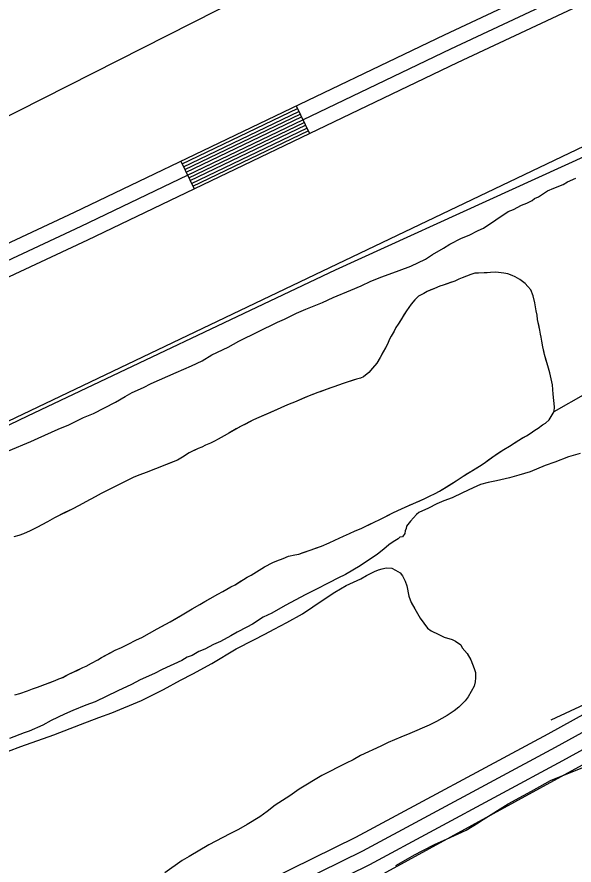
# Model space of a CAD drawing. Extents: x 3192986 to 3230865, y 867483 to 892886.
# Drawn here: x 3204832 to 3205376, y 886437 to 887266 of the extents above; entities that cross this region are included whole.
import ezdxf

# ---------------------------------------------------------------- set-up
doc = ezdxf.new("R2010")
doc.units = 0
for name, color, linetype in [('V-LEVE-TOET', 7, 'Continuous'), ('V-ROAD-CNTR', 7, 'Continuous'), ('V-SITE-VEGE', 7, 'Continuous'), ('V-TOPO-SHOR', 7, 'Continuous')]:
    doc.layers.add(name, color=color, linetype=linetype)

msp = doc.modelspace()

# ---------------------------------------------------------------- linework, layer by layer
at = {"layer": 'V-LEVE-TOET'}
for points in [[(3205294.5, 887408.1), (3204273.99, 886890.31), (3203988.11, 886748.28), (3203680.82, 886602.88), (3203518.4, 886525.56), (3203418.5, 886477.98), (3203357.78, 886450.49), (3203297.38, 886433.35), (3203216.98, 886420.86), (3203126.64, 886422.48), (3203009.08, 886437.04), (3202531, 886671.67), (3201952.9, 886948.52), (3201388.1, 887227.27), (3201255.84, 887288.33), (3200830.78, 887487.36), (3200337.32, 887727.07)], [(3200993.8, 887097.79), (3201537.68, 886850.2), (3202286.32, 886503.04), (3202750.8, 886294.16), (3202815.66, 886269.14), (3202931.84, 886228.14), (3202983.41, 886220.22), (3203056.23, 886211.07), (3203152.25, 886206.97), (3203230.07, 886210.33), (3203350.24, 886224.47), (3203461.72, 886255.01), (3203583.43, 886300.19), (3203951.65, 886461.57), (3204386.52, 886656), (3204842.32, 886875.7), (3205143.19, 887018.42), (3205488.85, 887176.45)]]:
    msp.add_lwpolyline(points, dxfattribs=at)
at = {"layer": 'V-ROAD-CNTR'}
for p, q in [((3205104.72, 887178.85), (3205117.71, 887151.8)), ((3204992.03, 887124.75), (3205005.02, 887097.71))]:
    msp.add_line(p, q, dxfattribs=at)
for points in [[(3201253.58, 887150.43), (3201780.92, 886895.88), (3202399.76, 886598.39), (3202686.68, 886466.09), (3202847.39, 886405.5), (3202962.45, 886370.7), (3203058.37, 886355.53), (3203147.17, 886352.49), (3203255.09, 886358.74), (3203340.47, 886374.08), (3203401.38, 886391.24), (3203463.31, 886411.79), (3203545.42, 886447.61), (3203734.86, 886535.99), (3204019.33, 886668.93), (3204275.36, 886789.16), (3204541.51, 886912.62), (3204888.15, 887074.88), (3205249.42, 887248.31), (3205660.31, 887441.13), (3205957.08, 887585.96), (3206089.65, 887645.3), (3206132.93, 887664.2)], [(3201247.07, 887136.92), (3201774.41, 886882.37), (3202393.37, 886584.82), (3202680.89, 886452.24), (3202842.57, 886391.29), (3202959.1, 886356.05), (3203056.94, 886340.57), (3203147.34, 886337.48), (3203256.86, 886343.81), (3203343.84, 886359.44), (3203405.78, 886376.9), (3203468.68, 886397.77), (3203551.59, 886433.94), (3203741.21, 886522.4), (3204025.69, 886655.35), (3204281.71, 886775.57), (3204547.84, 886899.02), (3204894.58, 887061.33), (3205255.85, 887234.76), (3205666.79, 887427.6), (3205963.44, 887572.37), (3206095.71, 887631.58), (3206137.05, 887649.64)], [(3201240.57, 887123.4), (3201767.9, 886868.85), (3202386.98, 886571.25), (3202675.1, 886438.4), (3202837.75, 886377.08), (3202955.74, 886341.39), (3203055.5, 886325.61), (3203147.52, 886322.46), (3203258.62, 886328.89), (3203347.21, 886344.81), (3203410.18, 886362.55), (3203474.05, 886383.75), (3203557.76, 886420.26), (3203747.56, 886508.81), (3204032.06, 886641.77), (3204288.05, 886761.98), (3204554.18, 886885.43), (3204901, 887047.78), (3205262.28, 887221.21), (3205673.27, 887414.07), (3205969.79, 887558.78), (3206101.78, 887617.86), (3206141.17, 887635.07)], [(3204993.33, 887122.05), (3205106.02, 887176.14)], [(3204994.63, 887119.34), (3205107.32, 887173.44)], [(3204995.93, 887116.64), (3205108.62, 887170.73)], [(3204997.23, 887113.94), (3205109.92, 887168.03)], [(3204998.53, 887111.23), (3205111.21, 887165.33)], [(3204999.82, 887108.53), (3205112.51, 887162.62)], [(3205001.12, 887105.82), (3205113.81, 887159.92)], [(3205002.42, 887103.12), (3205115.11, 887157.21)], [(3205003.72, 887100.41), (3205116.41, 887154.51)], [(3206173.37, 887052.41), (3206026.28, 886975.74), (3205875.56, 886886.48), (3205754.59, 886818.64), (3205682.32, 886761.9), (3205618.6, 886704.03), (3205523.87, 886660.2), (3205350.67, 886564.66), (3205162.48, 886463.55), (3204932.34, 886350.06), (3204813.82, 886286.36), (3204732.13, 886238.25), (3204662.38, 886184.76), (3204612.29, 886107.35), (3204470.28, 885951.87), (3204282.02, 885700.25), (3204145.44, 885513.82), (3203930.72, 885247.99), (3203701.96, 884968.13), (3203366.31, 884541.24), (3202911, 883960.22), (3202738.88, 883744.2)], [(3206180.25, 887039.08), (3206033.57, 886962.62), (3205883.06, 886873.48), (3205762.94, 886806.13), (3205692, 886750.44), (3205626.99, 886691.38), (3205530.65, 886646.81), (3205357.85, 886551.48), (3205169.35, 886450.21), (3204939.21, 886336.72), (3204821.18, 886273.29), (3204740.53, 886225.79), (3204673.56, 886174.43), (3204624.2, 886098.15), (3204481.85, 885942.3), (3204294.08, 885691.32), (3204157.33, 885504.67), (3203942.36, 885238.53), (3203713.66, 884958.75), (3203378.11, 884531.98), (3202922.77, 883950.92), (3202587.01, 883529.53)], [(3206187.14, 887025.75), (3206040.87, 886949.51), (3205890.55, 886860.48), (3205771.29, 886793.61), (3205701.69, 886738.97), (3205635.37, 886678.73), (3205537.43, 886633.42), (3205365.02, 886538.31), (3205176.22, 886436.87), (3204946.08, 886323.39), (3204828.54, 886260.21), (3204748.94, 886213.33), (3204684.75, 886164.11), (3204636.12, 886088.96), (3204493.42, 885932.73), (3204306.13, 885682.4), (3204169.22, 885495.52), (3203954, 885229.07), (3203725.37, 884949.36), (3203389.91, 884522.71), (3202934.54, 883941.62), (3202598.74, 883520.18)]]:
    msp.add_lwpolyline(points, dxfattribs=at)
at = {"layer": 'V-SITE-VEGE'}
for points in [[(3205188.22, 887011.83), (3205205.38, 887017.89), (3205216.82, 887022.26), (3205231.16, 887028.88), (3205237.9, 887033.39), (3205248.46, 887039.66), (3205254.72, 887043.71), (3205266.21, 887049.49), (3205273.84, 887052.55), (3205282.46, 887057), (3205287.71, 887059.19), (3205311.78, 887075.42), (3205317.03, 887077.61), (3205324.69, 887081.62), (3205329.94, 887083.81), (3205335.21, 887086.48), (3205337.62, 887088.29), (3205341.45, 887090.06), (3205350.11, 887095.92), (3205356.32, 887098.56), (3205365.38, 887102.05), (3205369.71, 887104.74), (3205377.83, 887108.26)], [(3204823.38, 886841.6), (3204845.34, 886850.83), (3204852.51, 886853.91), (3204872.1, 886862.73), (3204882.61, 886867.12), (3204896.97, 886874.22), (3204906.51, 886878.16), (3204928.06, 886889.28), (3204937.65, 886894.64), (3204944.38, 886898.68), (3204955.37, 886903.53), (3204963.03, 886907.53), (3204987.39, 886918.09), (3205002.2, 886924.7), (3205012.72, 886929.56), (3205022.33, 886935.4), (3205038.11, 886942.92), (3205048.66, 886948.73), (3205086.47, 886967.36), (3205093.16, 886970.45), (3205105.12, 886976.21), (3205114.2, 886980.17), (3205130.42, 886986.74), (3205140.94, 886991.6), (3205158.13, 886998.61), (3205168.16, 887003.02), (3205177.72, 887007.44), (3205188.22, 887011.83)], [(3205307.47, 886842.96), (3205313.15, 886846.24), (3205322.11, 886852.05), (3205329.61, 886856.09), (3205333.27, 886858.41), (3205337.96, 886861.71), (3205341.21, 886863.84), (3205345.49, 886866.95), (3205348.34, 886868.7), (3205352.02, 886871.82), (3205356.61, 886879.93), (3205357.12, 886884.73), (3205355.8, 886896.99), (3205355.2, 886906.02), (3205352.46, 886917.91), (3205350.61, 886924.57), (3205347.25, 886935.67), (3205345.82, 886943.11), (3205344.54, 886948.76), (3205344.03, 886952.58), (3205343.3, 886955.6), (3205342.78, 886959.42), (3205340.61, 886969.89), (3205340.11, 886974.11), (3205339.21, 886978.54), (3205337.98, 886986.19), (3205336.33, 886993.04), (3205334.06, 886998.9), (3205331.13, 887002.38), (3205328.38, 887005.05), (3205323.06, 887009.18), (3205318.71, 887011.68), (3205315.74, 887013.15), (3205311.57, 887014.65), (3205307.57, 887015.34), (3205299.78, 887016.32), (3205294.56, 887016.04), (3205291.34, 887015.71), (3205279.1, 887015.19), (3205275.27, 887014.07), (3205266.98, 887010.85), (3205263.74, 887009.32), (3205259.69, 887007.61), (3205248.37, 887003.46), (3205245.14, 887002.53), (3205239.88, 887000.44), (3205232.8, 886997.39), (3205229.55, 886995.46)], [(3205229.55, 886995.46), (3205224.28, 886992.78), (3205220.59, 886989.25), (3205216.89, 886985.13), (3205212.33, 886978.62), (3205204.41, 886965.37), (3205202.14, 886962.21), (3205200.25, 886958.65), (3205197.33, 886953.7), (3205195.86, 886950.73), (3205193.74, 886945.76), (3205191.86, 886942.2), (3205186.64, 886932.9), (3205183.3, 886927.36), (3205179.38, 886922.44), (3205175.48, 886918.32), (3205170.37, 886914.02), (3205167.53, 886912.48), (3205163.5, 886911.57), (3205150.58, 886907.46), (3205141.49, 886904.26), (3205138.65, 886903.12), (3205125.73, 886898.6), (3205117.43, 886895.38), (3205102.86, 886889.1), (3205097.81, 886887.21), (3205093.15, 886885.31), (3205086.06, 886882.06), (3205062.98, 886871.96), (3205051.01, 886865.62), (3205034.37, 886856.38), (3205028.28, 886853.11), (3205024.82, 886850.98), (3205020.97, 886849.06), (3205015.91, 886846.97), (3205012.47, 886845.25), (3205008.83, 886843.93), (3205000.11, 886839.71), (3204993.4, 886835.26), (3204988.73, 886832.56), (3204967.29, 886824.02), (3204957.98, 886820.43), (3204951.72, 886818.16), (3204945.85, 886815.89), (3204930.44, 886808.02), (3204914.02, 886799.98), (3204908.13, 886796.5), (3204899, 886791.7), (3204892.51, 886788.04), (3204885.81, 886784.58), (3204868.58, 886776.15), (3204861.68, 886772.3), (3204851.33, 886766.72), (3204844.84, 886763.46), (3204838.16, 886760.41), (3204833.71, 886758.71), (3204828.87, 886757.41)], [(3204829.57, 886602.86), (3204834.62, 886604.34), (3204842.09, 886606.98), (3204846.95, 886608.87), (3204851.79, 886610.37), (3204869.18, 886616.99), (3204872.62, 886618.51), (3204876.47, 886620.03), (3204880.52, 886622.14), (3204896.13, 886629.61), (3204899.56, 886630.93), (3204904.64, 886633.82), (3204910.73, 886637.09), (3204914.39, 886639.41), (3204927.78, 886646.73), (3204933.86, 886649.4), (3204939.94, 886652.26), (3204948.65, 886656.68), (3204953.92, 886659.16), (3204961.43, 886663.2), (3204968.74, 886667.45), (3204981.53, 886674.37), (3204993.31, 886681.32), (3204998.18, 886684.02), (3205003.06, 886687.11), (3205028.25, 886701.57), (3205033.12, 886704.07), (3205040.83, 886708.5), (3205044.89, 886710.62), (3205053.03, 886715.84), (3205056.89, 886718.16), (3205060.54, 886720.08), (3205065.82, 886723.17), (3205073.55, 886728.01), (3205081.86, 886732.23), (3205085.71, 886733.94), (3205091.77, 886736.21), (3205097.04, 886738.5), (3205103.28, 886739.76), (3205107.11, 886740.67), (3205129.53, 886748.38), (3205137.02, 886751.62), (3205142.49, 886754.3), (3205150.8, 886758.12), (3205156.67, 886760.6), (3205162.34, 886763.27), (3205168.01, 886765.75), (3205180.97, 886771.67), (3205186.44, 886774.35), (3205199.23, 886781.08), (3205204.09, 886783.37), (3205211.17, 886786.42), (3205229.6, 886794.62), (3205235.07, 886797.3), (3205240.54, 886799.78), (3205244.6, 886802.09), (3205261.07, 886812.14), (3205267.79, 886816.8), (3205283.85, 886826.66), (3205288.32, 886829.57), (3205299.12, 886837.34), (3205307.47, 886842.96)], [(3205382.26, 886839.01), (3205370.85, 886835.59), (3205357.49, 886830.35), (3205347.97, 886827.34), (3205333.17, 886821.2), (3205322.23, 886817.77), (3205313.19, 886815.22), (3205300.38, 886812.31), (3205292.32, 886810.67), (3205284.71, 886808.55), (3205277.55, 886805.48), (3205267.03, 886800.61), (3205256.98, 886795.74), (3205248.87, 886792.69), (3205242.18, 886789.6), (3205234.05, 886785.6), (3205224.48, 886781.18), (3205222.07, 886779.37), (3205216.22, 886772.96), (3205212.29, 886767.89), (3205212.22, 886765.54), (3205211.21, 886763.21), (3205210.66, 886760.87), (3205208.68, 886757.63), (3205205.84, 886757.25), (3205204.37, 886755.41), (3205199.57, 886752.73), (3205195.23, 886749.57), (3205190.39, 886745.47), (3205184.11, 886740.48), (3205167.27, 886729.22), (3205152.87, 886720.71), (3205145.22, 886717.17), (3205137.07, 886712.71), (3205123.18, 886705.6), (3205114.09, 886701.16), (3205093.97, 886690.47), (3205081.01, 886682.86), (3205072.4, 886678.88), (3205061.83, 886672.14), (3205056.55, 886669), (3205046.97, 886664.11), (3205040.73, 886660.53), (3205030.67, 886655.19), (3205023.98, 886652.09), (3205015.36, 886647.65), (3205009.63, 886645.47), (3205002.91, 886641.43), (3204998.15, 886639.69), (3204992.86, 886636.56), (3204973.74, 886627.72), (3204966.07, 886623.71), (3204952.22, 886617.54), (3204943.6, 886613.09), (3204930.21, 886606.91), (3204908.2, 886596.27), (3204899.14, 886592.78), (3204886.26, 886587.52), (3204878.13, 886584), (3204865.22, 886577.8), (3204857.07, 886573.34), (3204843.7, 886567.62), (3204838.93, 886565.89)], [(3204838.93, 886565.89), (3204824.62, 886560.2)], [(3205202.14, 886436.16), (3205220.37, 886446.43), (3205228.52, 886450.9), (3205240.5, 886457.13), (3205251.49, 886461.97), (3205270.61, 886470.81), (3205282.61, 886477.98), (3205287.42, 886481.13), (3205311.93, 886496.4), (3205326.79, 886504.43), (3205334.46, 886508.91), (3205353.16, 886519.17), (3205391.34, 886534.49)]]:
    msp.add_lwpolyline(points, dxfattribs=at)
at = {"layer": 'V-TOPO-SHOR'}
for points in [[(3203688.45, 886346.36), (3204018.19, 886485.91), (3206212.83, 887535.25), (3206523.83, 887218.11)], [(3202980.21, 883997.56), (3204657.25, 886137.01), (3206580.65, 887189)], [(3205356.61, 886879.93), (3205387.61, 886897.62), (3205397.25, 886907.08), (3205416.32, 886904.5), (3205430.57, 886897.2), (3205449.71, 886901.79), (3205466.53, 886913.56), (3205495.45, 886941.92), (3205505.09, 886951.37), (3205512.32, 886958.46), (3205531.58, 886974.98), (3205541.22, 886984.43), (3205555.56, 886986.68), (3205584.13, 886979.24), (3205619.9, 886976.51), (3205730.09, 887016.01), (3205876.48, 887098.12), (3205977.21, 887147.25)], [(3205356.61, 886879.93), (3205357.12, 886884.73), (3205355.8, 886896.99), (3205355.2, 886906.02), (3205352.46, 886917.91), (3205350.61, 886924.57), (3205348.93, 886930.02), (3205347.25, 886935.67), (3205346.53, 886939.29), (3205345.82, 886943.11), (3205344.54, 886948.76), (3205344.03, 886952.58), (3205343.3, 886955.6), (3205342.78, 886959.42), (3205341.7, 886964.86), (3205340.61, 886969.89), (3205340.11, 886974.11), (3205339.21, 886978.54), (3205337.98, 886986.19), (3205336.33, 886993.04), (3205334.06, 886998.9), (3205331.13, 887002.38), (3205328.38, 887005.05), (3205325.83, 887007.11), (3205323.06, 887009.18), (3205318.71, 887011.68), (3205315.74, 887013.15), (3205311.57, 887014.65), (3205307.57, 887015.34), (3205299.78, 887016.32), (3205294.56, 887016.04), (3205291.34, 887015.71), (3205288.33, 887015.58), (3205282.92, 887015.3), (3205279.1, 887015.19), (3205275.27, 887014.07), (3205266.98, 887010.85), (3205263.74, 887009.32), (3205259.69, 887007.61), (3205255.45, 887006.1), (3205248.37, 887003.46), (3205245.14, 887002.53), (3205239.88, 887000.44), (3205236.24, 886998.92), (3205232.8, 886997.39), (3205229.55, 886995.46), (3205224.28, 886992.78), (3205220.59, 886989.25), (3205216.89, 886985.13), (3205212.33, 886978.62), (3205209.83, 886974.46), (3205207.74, 886970.9), (3205204.41, 886965.37), (3205202.13, 886962.21), (3205200.25, 886958.65), (3205197.33, 886953.7), (3205195.86, 886950.73), (3205193.74, 886945.76), (3205191.86, 886942.2), (3205189.77, 886938.44), (3205186.64, 886932.9), (3205183.3, 886927.36), (3205179.38, 886922.44), (3205175.48, 886918.32), (3205170.37, 886914.02), (3205167.53, 886912.48), (3205163.5, 886911.57), (3205160.47, 886910.64), (3205155.43, 886908.95), (3205150.58, 886907.46), (3205145.13, 886905.58), (3205141.49, 886904.26), (3205138.65, 886903.12), (3205132.19, 886900.86), (3205128.96, 886899.73), (3205125.73, 886898.6), (3205120.87, 886896.71), (3205117.43, 886895.38), (3205114.2, 886894.05), (3205108.93, 886891.77), (3205102.86, 886889.1), (3205097.81, 886887.21), (3205093.15, 886885.31), (3205086.06, 886882.06), (3205079.58, 886879.2), (3205070.27, 886875.21), (3205062.98, 886871.96), (3205055.68, 886868.12), (3205051.01, 886865.62), (3205046.14, 886862.92), (3205038.83, 886858.88), (3205034.37, 886856.38), (3205028.28, 886853.11), (3205024.82, 886850.98), (3205020.97, 886849.06), (3205015.91, 886846.97), (3205012.47, 886845.25), (3205008.83, 886843.93), (3205003.97, 886841.63), (3205000.11, 886839.71), (3204993.4, 886835.26)], [(3204933.86, 886649.4), (3204939.94, 886652.26), (3204948.65, 886656.68), (3204953.92, 886659.16), (3204961.43, 886663.2), (3204968.74, 886667.45), (3204976.66, 886671.68), (3204981.53, 886674.37), (3204986.2, 886677.07), (3204993.31, 886681.32), (3204998.18, 886684.02), (3205003.06, 886687.11), (3205010.38, 886691.36), (3205015.45, 886694.25), (3205020.53, 886697.14), (3205028.25, 886701.57), (3205033.12, 886704.07), (3205040.83, 886708.5), (3205044.89, 886710.62), (3205049.16, 886713.33), (3205053.03, 886715.84), (3205056.89, 886718.16), (3205060.54, 886720.08), (3205065.82, 886723.17), (3205073.55, 886728.01), (3205081.86, 886732.23), (3205085.71, 886733.94), (3205091.77, 886736.21), (3205097.04, 886738.5), (3205103.28, 886739.76), (3205107.11, 886740.67), (3205111.35, 886742.18), (3205119.23, 886744.81), (3205124.48, 886746.69), (3205129.53, 886748.38), (3205137.02, 886751.62), (3205142.49, 886754.3), (3205150.8, 886758.12), (3205156.67, 886760.6), (3205162.34, 886763.27), (3205168.01, 886765.75), (3205175.91, 886769.38), (3205180.97, 886771.67), (3205186.44, 886774.35), (3205194.15, 886778.39), (3205199.23, 886781.08), (3205204.09, 886783.37), (3205211.17, 886786.42), (3205215.43, 886788.33), (3205219.27, 886790.04), (3205225.35, 886792.71), (3205229.6, 886794.62), (3205235.07, 886797.3), (3205240.54, 886799.78), (3205244.6, 886802.09), (3205251.31, 886806.15), (3205256.39, 886809.24), (3205261.07, 886812.14), (3205267.79, 886816.8), (3205272.46, 886819.7), (3205276.93, 886822.41), (3205283.85, 886826.66), (3205288.32, 886829.57), (3205292.6, 886832.68), (3205299.12, 886837.34), (3205303.4, 886840.25), (3205307.47, 886842.96), (3205313.15, 886846.24), (3205317.02, 886848.76), (3205322.11, 886852.05), (3205325.96, 886854.17), (3205329.61, 886856.09), (3205333.27, 886858.41), (3205337.96, 886861.71), (3205341.21, 886863.84), (3205345.49, 886866.95), (3205348.34, 886868.69), (3205352.02, 886871.82), (3205356.61, 886879.93)], [(3204993.4, 886835.26), (3204988.73, 886832.56), (3204980.23, 886829.14), (3204973.56, 886826.49), (3204967.29, 886824.02), (3204957.98, 886820.43), (3204951.72, 886818.16), (3204945.85, 886815.89), (3204936.93, 886811.28), (3204930.44, 886808.02), (3204923.75, 886804.77), (3204914.02, 886799.98), (3204908.13, 886796.5), (3204899, 886791.7), (3204892.51, 886788.04), (3204885.81, 886784.58), (3204878.72, 886781.14), (3204868.58, 886776.15), (3204861.68, 886772.3), (3204851.33, 886766.72), (3204844.84, 886763.46), (3204838.16, 886760.41), (3204833.71, 886758.71), (3204828.87, 886757.41)], [(3205699.23, 886789.56), (3205605.34, 886706.93), (3205569.26, 886678.64), (3205353.46, 886578.12)], [(3204823.69, 886547.97), (3204835.57, 886552.53), (3204867.74, 886564.04), (3204893.79, 886573.84), (3204911.8, 886580.86), (3204924.44, 886585.39), (3204953.59, 886597.37), (3204975.12, 886608.07), (3204991.69, 886617.4), (3205003.62, 886623.47), (3205022.11, 886633.51), (3205046.03, 886647.92), (3205063.34, 886656.85), (3205074.11, 886662.2), (3205082.98, 886667.23), (3205095.67, 886673.66), (3205110.7, 886682.28), (3205120.76, 886689.17), (3205133.91, 886697.85), (3205142.4, 886703.27), (3205147.8, 886706.51), (3205153.58, 886709.74), (3205167.8, 886716.5), (3205173.2, 886719.74), (3205181.28, 886723.66), (3205185.11, 886725.06), (3205188.55, 886726.09), (3205192.74, 886727.09), (3205198.04, 886726.93)], [(3205198.04, 886726.93), (3205201.76, 886724.92), (3205206.22, 886722.13), (3205208.41, 886719.42), (3205211.27, 886714.02), (3205212.65, 886709.44), (3205214.61, 886699.53), (3205217.08, 886693.4), (3205220.68, 886687.23), (3205225.69, 886677.99), (3205232.97, 886668.29), (3205236.67, 886665.53), (3205244.13, 886661.89), (3205249.36, 886659.46), (3205257.23, 886656.94), (3205260.21, 886655.34), (3205265.4, 886651.77), (3205266.83, 886649.07), (3205271.58, 886643.25), (3205275.18, 886637.08), (3205278.7, 886628.64), (3205279.72, 886624.82), (3205279.94, 886619.51), (3205279.44, 886615.74), (3205278.56, 886611.6), (3205272.55, 886601.19), (3205269.78, 886597.11), (3205263.53, 886590.86), (3205258.87, 886587.22), (3205252.3, 886582.87), (3205241.89, 886576.76), (3205234.58, 886573.2), (3205215.78, 886565.06), (3205206.96, 886561.55), (3205194.68, 886556.25), (3205187.37, 886552.69), (3205167.41, 886543.83), (3205160.46, 886539.5), (3205153.55, 886536.31), (3205129.69, 886524.17), (3205107.7, 886510.83), (3205098.41, 886504.3), (3205084.12, 886495.27), (3205076.35, 886489.07), (3205068.99, 886483.62), (3205056.64, 886476.05), (3205048.17, 886471.39), (3205039.7, 886467.1), (3205019.3, 886456.37), (3205000.02, 886444.85), (3204993.08, 886440.9), (3204976.42, 886428.91)], [(3204829.57, 886602.86), (3204834.62, 886604.34), (3204842.09, 886606.98), (3204846.95, 886608.87), (3204851.79, 886610.37), (3204858.67, 886613.02), (3204863.32, 886614.72), (3204869.18, 886616.99), (3204872.62, 886618.51), (3204876.46, 886620.03), (3204880.52, 886622.14), (3204884.57, 886624.06), (3204890.65, 886626.93), (3204896.13, 886629.61), (3204899.56, 886630.93), (3204904.64, 886633.82), (3204910.73, 886637.09), (3204914.39, 886639.41), (3204922.5, 886643.84), (3204927.78, 886646.73), (3204933.86, 886649.4)]]:
    msp.add_lwpolyline(points, dxfattribs=at)

doc.saveas('drawing.dxf')
